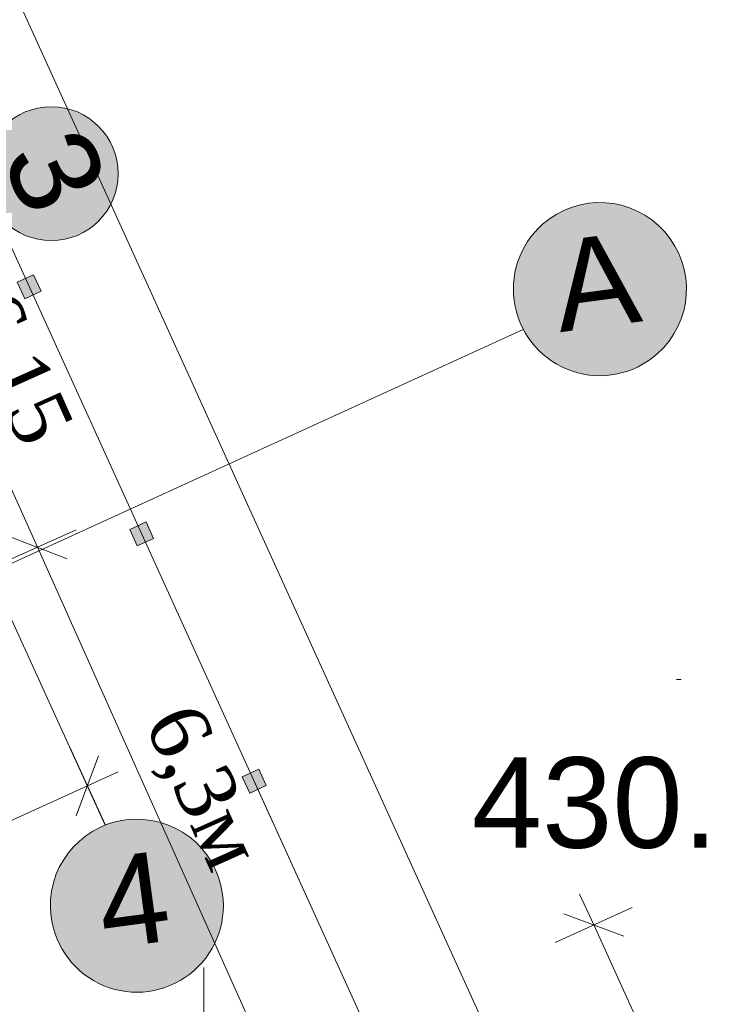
# Model space of a CAD drawing. Header units: millimetres. Extents: x 918404 to 1362154, y 4120617 to 4364104.
# Tile 307 of 649: x 1121637 to 1123170, y 4243722 to 4245897. Entities that reach past the tile are written whole.
import ezdxf

# ---------------------------------------------------------------- set-up
doc = ezdxf.new("R2010")
doc.units = ezdxf.units.MM
doc.header["$MEASUREMENT"] = 0
for name, color, linetype, lineweight in [('(001) Сетка_Ном._пера__132', 132, 'Continuous', 18), ('+(газон)_Ном._пера__7', 7, 'Continuous', 18), ('0_Ном._пера__1', 1, 'Continuous', 18), ('0_Ном._пера__1_Ном._пера__5', 5, 'Continuous', 18), ('0_Ном._пера__255', 255, 'Continuous', 18), ('0_Ном._пера__255_Ном._пера__255', 255, 'Continuous', 18), ('0_Ном._пера__6', 6, 'Continuous', 18), ('0_Ном._пера__7_Ном._пера__1', 1, 'Continuous', 18), ('0_Ном._пера__7_Ном._пера__5', 5, 'Continuous', 18), ('0_Ном._пера__7_Ном._пера__7', 7, 'Continuous', 18), ('DIMS_Ном._пера__7', 7, 'Continuous', 18), ('ВЫСОТА_Ном._пера__7', 7, 'Continuous', 18), ('ТОЧКИ_Ном._пера__5', 5, 'Continuous', 18)]:
    doc.layers.add(name, color=color, linetype=linetype, lineweight=lineweight)
doc.layers.add('+(газон)', color=7, linetype='Continuous')
doc.layers.add('DIMS', color=7, linetype='Continuous')
doc.styles.add('СГЕНЕРИР_СТИЛЬ_1', font='arial.ttf')
doc.styles.add('СГЕНЕРИР_СТИЛЬ_2', font='arial.ttf')
doc.styles.add('СГЕНЕРИР_СТИЛЬ_5', font='times.ttf')
doc.dimstyles.new('СГЕНЕРИР_СТИЛЬ__1', dxfattribs={"dimtxt": 129.999995, "dimasz": 95, "dimexe": 0.18, "dimexo": 100000, "dimgap": 0.09, "dimtad": 1, "dimdec": 0, "dimzin": 0, "dimdsep": 46, "dimtxsty": 'СГЕНЕРИР_СТИЛЬ_5', "dimblk": 'ARROWHEAD_6', "dimblk1": 'ARROWHEAD_6', "dimblk2": 'ARROWHEAD_6', "dimcen": 0.09, "dimclrd": 7, "dimclre": 7, "dimclrt": 7, "dimazin": 0, "dimtfac": 1, "dimtdec": 4, "dimtmove": 0, "dimatfit": 3, "dimfxl": 0, "dimtolj": 1, "dimtzin": 0, "dimarcsym": 0})

# ---------------------------------------------------------------- blocks, each defined once
blk = doc.blocks.new('Колонна_371', base_point=(1121906.4, 4244761.3))
at = {"layer": '+(газон)', "linetype": 'Continuous', "lineweight": 0, "true_color": 0x000000}
blk.add_hatch(color=18, dxfattribs=at).paths.add_polyline_path([(1121916.4, 4244787.8), (1121879.9, 4244771.2), (1121896.5, 4244734.8), (1121932.9, 4244751.4)])
at = {"layer": '+(газон)_Ном._пера__7', "linetype": 'Continuous', "flags": 128}
blk.add_lwpolyline([(1121916.4, 4244787.8), (1121879.9, 4244771.2), (1121896.5, 4244734.8), (1121932.9, 4244751.4)], close=True, dxfattribs=at)
blk = doc.blocks.new('Колонна_372', base_point=(1122155.1, 4244215.2))
at = {"layer": '+(газон)', "linetype": 'Continuous', "lineweight": 0, "true_color": 0x000000}
blk.add_hatch(color=18, dxfattribs=at).paths.add_polyline_path([(1122165, 4244241.7), (1122128.6, 4244225.1), (1122145.1, 4244188.7), (1122181.5, 4244205.3)])
at = {"layer": '+(газон)_Ном._пера__7', "linetype": 'Continuous', "flags": 128}
blk.add_lwpolyline([(1122165, 4244241.7), (1122128.6, 4244225.1), (1122145.1, 4244188.7), (1122181.5, 4244205.3)], close=True, dxfattribs=at)
blk = doc.blocks.new('Колонна_399', base_point=(1121657.8, 4245307.3))
at = {"layer": '+(газон)', "linetype": 'Continuous', "lineweight": 0, "true_color": 0x000000}
blk.add_hatch(color=18, dxfattribs=at).paths.add_polyline_path([(1121667.7, 4245333.8), (1121631.3, 4245317.3), (1121647.9, 4245280.9), (1121684.3, 4245297.4)])
at = {"layer": '+(газон)_Ном._пера__7', "linetype": 'Continuous', "flags": 128}
blk.add_lwpolyline([(1121667.7, 4245333.8), (1121631.3, 4245317.3), (1121647.9, 4245280.9), (1121684.3, 4245297.4)], close=True, dxfattribs=at)
blk = doc.blocks.new('*D1126', base_point=(295942.9, 4126321.9))
at = {"layer": 'DIMS_Ном._пера__7', "linetype": 'Continuous'}
for p, q in [((1122874.2, 4243965.8), (1122905.3, 4243897.5)), ((1122820, 4243858.7), (1122990.6, 4243936.4)), ((1122971.5, 4243872.7), (1122839.1, 4243922.3)), ((1122905.3, 4243897.5), (1124148.1, 4241167.8)), ((1124062.8, 4241129), (1124233.5, 4241206.7)), ((1124081.9, 4241192.6), (1124214.4, 4241143)), ((1124148.1, 4241167.8), (1124179.2, 4241099.6))]:
    blk.add_line(p, q, dxfattribs=at)
at = {"layer": 'DIMS_Ном._пера__7', "insert": (1123484.1, 4242689), "char_height": 130, "attachment_point": 7, "rotation": 294.4798, "style": 'СГЕНЕРИР_СТИЛЬ_5'}
blk.add_mtext('{15м}', dxfattribs=at)
blk = doc.blocks.new('ARROWHEAD_6')
at = {"color": 0, "linetype": 'Continuous', "lineweight": 0}
for p, q in [((-0.5, -0.5), (0.5, 0.5)), ((0, 0), (-1, 0))]:
    blk.add_line(p, q, dxfattribs=at)
blk = doc.blocks.new('*D1175', base_point=(295942.9, 4126321.9))
at = {"layer": 'DIMS_Ном._пера__7', "linetype": 'Continuous'}
for p, q in [((1121675.9, 4244731.8), (1121172.7, 4245854.2)), ((1121761.4, 4244770.1), (1121590.3, 4244693.4)), ((1121609.8, 4244756.9), (1121741.9, 4244706.6)), ((1122194.3, 4243575.3), (1121675.9, 4244731.8)), ((1122279.8, 4243613.6), (1122108.7, 4243536.9)), ((1122128.2, 4243600.5), (1122260.4, 4243550.1)), ((1122225, 4243506.8), (1122194.3, 4243575.3))]:
    blk.add_line(p, q, dxfattribs=at)
at = {"layer": 'DIMS_Ном._пера__7', "insert": (1121883.3, 4244332.6), "char_height": 130, "attachment_point": 7, "rotation": 294.1456, "style": 'СГЕНЕРИР_СТИЛЬ_5'}
blk.add_mtext('{6,3м}', dxfattribs=at)
blk = doc.blocks.new('*D1176', base_point=(295942.9, 4126321.9))
at = {"layer": 'DIMS_Ном._пера__7', "linetype": 'Continuous'}
for p, q in [((1121172.7, 4245854.2), (1121129.5, 4245950.5)), ((1121258.3, 4245892.5), (1121087.2, 4245815.8)), ((1121106.6, 4245879.3), (1121238.8, 4245829)), ((1121675.9, 4244731.8), (1121172.7, 4245854.2)), ((1121761.4, 4244770.1), (1121590.3, 4244693.4)), ((1121609.8, 4244756.9), (1121741.9, 4244706.6))]:
    blk.add_line(p, q, dxfattribs=at)
at = {"layer": 'DIMS_Ном._пера__7', "char_height": 130, "attachment_point": 7, "rotation": 294.1456, "style": 'СГЕНЕРИР_СТИЛЬ_5'}
for s, insert in [('{0,55м}', (1121216.9, 4245819.2)), ('{6,15}', (1121473.5, 4245246.7))]:
    blk.add_mtext(s, dxfattribs=dict(at, insert=insert))
blk = doc.blocks.new('*D1177', base_point=(295942.9, 4126321.9))
at = {"layer": 'DIMS_Ном._пера__7', "linetype": 'Continuous'}
for p, q in [((1121129.5, 4245950.5), (1120777.8, 4246735)), ((1121215.1, 4245988.9), (1121044, 4245912.2)), ((1121063.4, 4245975.7), (1121195.6, 4245925.4)), ((1121172.7, 4245854.2), (1121129.5, 4245950.5)), ((1121106.6, 4245879.3), (1121238.8, 4245829))]:
    blk.add_line(p, q, dxfattribs=at)
blk = doc.blocks.new('*D1178', base_point=(295942.9, 4126321.9))
at = {"layer": 'DIMS_Ном._пера__7', "linetype": 'Continuous'}
for p, q in [((1120777.8, 4246735), (1120747.2, 4246803.4)), ((1120863.4, 4246773.3), (1120692.3, 4246696.6)), ((1120843.9, 4246709.8), (1120711.8, 4246760.2)), ((1121129.5, 4245950.5), (1120777.8, 4246735)), ((1121063.4, 4245975.7), (1121195.6, 4245925.4))]:
    blk.add_line(p, q, dxfattribs=at)
at = {"layer": 'DIMS_Ном._пера__7', "insert": (1120901.9, 4246521.8), "char_height": 130, "attachment_point": 7, "rotation": 294.1456, "style": 'СГЕНЕРИР_СТИЛЬ_5'}
blk.add_mtext('{4,3м}', dxfattribs=at)
blk = doc.blocks.new('*D1179', base_point=(295942.9, 4126321.9))
at = {"layer": 'DIMS_Ном._пера__7', "linetype": 'Continuous'}
for p, q in [((1121825.4, 4244119.5), (1121747.7, 4244290.1)), ((1121761.7, 4244138.6), (1121811.3, 4244271)), ((1121786.5, 4244204.8), (1121854.8, 4244235.9)), ((1120102.8, 4243438.2), (1121786.5, 4244204.8)), ((1120141.7, 4243352.9), (1120064, 4243523.5)), ((1120127.6, 4243504.4), (1120078, 4243372)), ((1120034.6, 4243407.1), (1120102.8, 4243438.2))]:
    blk.add_line(p, q, dxfattribs=at)
at = {"layer": 'DIMS_Ном._пера__7', "insert": (1120721.5, 4243748.5), "char_height": 130, "attachment_point": 7, "rotation": 24.4798, "style": 'СГЕНЕРИР_СТИЛЬ_5'}
blk.add_mtext('{9,25м}', dxfattribs=at)

msp = doc.modelspace()

# ---------------------------------------------------------------- hatches: boundary and pattern name
at = {"layer": '0_Ном._пера__255', "linetype": 'Continuous'}
for points in [[(1122792.3, 4245445.3, -1), (1123045.6, 4245158.8, -1)], [(1121706.3, 4243914.7, 1), (1122085.2, 4243965.5, 1)]]:
    msp.add_hatch(color=256, dxfattribs=at).paths.add_polyline_path(points)
at = {"layer": '0_Ном._пера__255_Ном._пера__255', "linetype": 'Continuous'}
msp.add_hatch(color=256, dxfattribs=at).paths.add_polyline_path([(1121841.3, 4245618.3, 1), (1121572, 4245495.8, 1)])

# ---------------------------------------------------------------- linework, layer by layer
at = {"layer": '(001) Сетка_Ном._пера__132', "linetype": 'Continuous'}
msp.add_line((1122043.4, 4243803.5), (1122043.4, 4243203.5), dxfattribs=at)
at = {"layer": '0_Ном._пера__1', "linetype": 'Continuous', "flags": 128}
for points in [[(1122792.3, 4245445.3, -1), (1123045.6, 4245158.8, -1)], [(1121706.3, 4243914.7, 1), (1122085.2, 4243965.5, 1)]]:
    msp.add_lwpolyline(points, format="xyb", close=True, dxfattribs=at)
at = {"layer": '0_Ном._пера__1_Ном._пера__5', "linetype": 'Continuous'}
msp.add_circle((1121706.7, 4245557), 147.9, dxfattribs=at)
at = {"layer": '0_Ном._пера__6', "linetype": 'Continuous'}
msp.add_line((1123646.5, 4240939.4), (1122155.1, 4244215.2), dxfattribs=at)
at = {"layer": '0_Ном._пера__7_Ном._пера__1', "linetype": 'Continuous'}
for p, q in [((1121826, 4244118.1), (1121059.4, 4245795.7)), ((1122749.7, 4245213.1), (1121072.2, 4244446.5))]:
    msp.add_line(p, q, dxfattribs=at)
at = {"layer": '0_Ном._пера__7_Ном._пера__7', "linetype": 'Continuous'}
for p, q in [((1122765.5, 4243453.7), (1120948, 4247445.4)), ((1122403.7, 4243669.2), (1120829.1, 4247127.6))]:
    msp.add_line(p, q, dxfattribs=at)
at = {"layer": 'ТОЧКИ_Ном._пера__5', "linetype": 'Continuous'}
msp.add_line((1123088.4, 4244439.8), (1123098.4, 4244439.8), dxfattribs=at)

# ---------------------------------------------------------------- block references
at = {"layer": '+(газон)'}
for name, p in [('Колонна_399', (1121657.8, 4245307.3)), ('Колонна_371', (1121906.4, 4244761.3)), ('Колонна_372', (1122155.1, 4244215.2))]:
    msp.add_blockref(name, p, dxfattribs=at)

# ---------------------------------------------------------------- texts
at = {"layer": '0_Ном._пера__7_Ном._пера__5', "linetype": 'Continuous', "insert": (1121655.2, 4245451.4), "char_height": 197.22, "attachment_point": 9, "rotation": 294.4798, "style": 'СГЕНЕРИР_СТИЛЬ_2'}
msp.add_mtext('{3}', dxfattribs=at)
at = {"layer": 'ВЫСОТА_Ном._пера__7', "linetype": 'Continuous', "char_height": 200, "attachment_point": 4, "rotation": 7.638, "style": 'СГЕНЕРИР_СТИЛЬ_2'}
for s, insert in [('{А}', (1122817.5, 4245305.8)), ('{4}', (1121810.6, 4243942.9))]:
    msp.add_mtext(s, dxfattribs=dict(at, insert=insert))
at = {"layer": 'ВЫСОТА_Ном._пера__7', "linetype": 'Continuous', "insert": (1122635.9, 4244166.6), "char_height": 200, "attachment_point": 4, "style": 'СГЕНЕРИР_СТИЛЬ_1'}
msp.add_mtext('{430.10}', dxfattribs=at)

# ---------------------------------------------------------------- dimensions: what is measured, and where the dimension line sits
at = {"layer": 'DIMS', "linetype": 'Continuous'}
for base, p1, p2, angle, text, picture, middle in [((1122194.3, 4243575.3), (1121647.9, 4246182.9), (1121252.9, 4246948), 114.1456, '4,3м', '*D1178', (1121036.8, 4246379.8)), ((1122194.3, 4243575.3), (1122246.6, 4246335.6), (1121647.9, 4246182.9), 114.1456, '0,55м', '*D1177', (1121372, 4245632.1)), ((1122194.3, 4243575.3), (1122749.7, 4245213.1), (1122246.6, 4246335.6), 114.1456, '6,15', '*D1176', (1121603.6, 4245115.4)), ((1122194.3, 4243575.3), (1122403.7, 4243669.2), (1122749.7, 4245213.1), 114.1456, '6,3м', '*D1175', (1122018.2, 4244190.5)), ((1120102.8, 4243438.2), (1120146.7, 4243341.8), (1121826, 4244118.1), 24.4798, '9,25м', '*D1179', (1120907.7, 4243904.7)), ((1122905.3, 4243897.5), (1122403.7, 4243669.2), (1123646.5, 4240939.4), 294.4798, '15м', '*D1126', (1123609.5, 4242570.4))]:
    dim = msp.add_linear_dim(base=base, p1=p1, p2=p2, angle=angle, text=text, dimstyle='СГЕНЕРИР_СТИЛЬ__1', dxfattribs=at)
    dim.commit()
    dim.dimension.update_dxf_attribs({"geometry": picture, "text_midpoint": middle})

doc.saveas('drawing.dxf')
